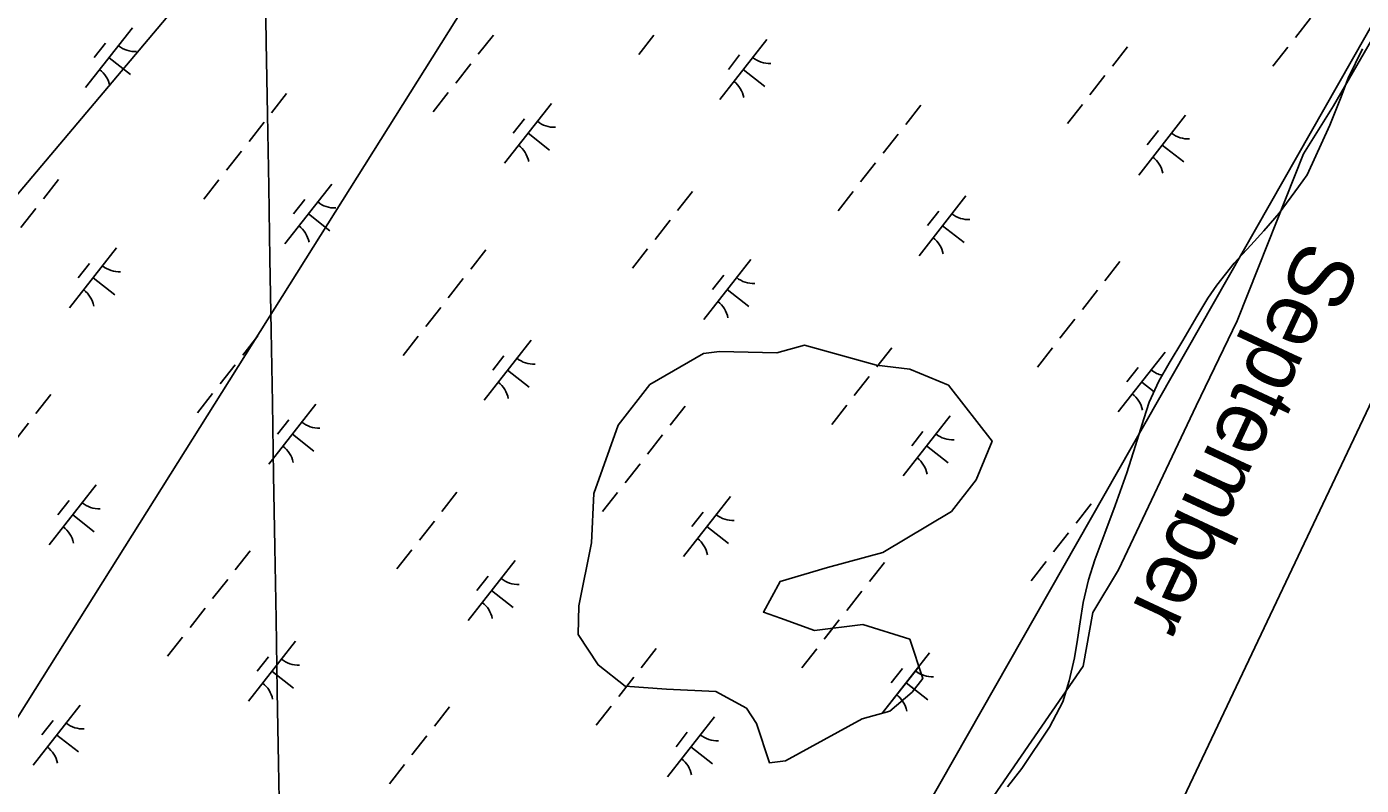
# Model space of a CAD drawing. Extents: x 3896831 to 3918110, y 171006 to 193349.
# Drawn here: x 3904219 to 3905096, y 177993 to 178491 of the extents above; entities that cross this region are included whole.
import ezdxf

# ---------------------------------------------------------------- set-up
doc = ezdxf.new("R2010")
doc.units = 0
for name, color, linetype in [('V-GRID-MAJR', 7, 'Continuous'), ('V-RIVR-EDGE', 7, 'Continuous'), ('V-RIVR-IDEN', 7, 'Continuous'), ('V-RRAP-FSHR', 7, 'Continuous'), ('V-TOPO-MINR', 7, 'Continuous'), ('V-TOPO-SHOR', 7, 'Continuous'), ('V-UTIL-LINE', 7, 'Continuous'), ('V-WETL-SWMP', 7, 'Continuous')]:
    doc.layers.add(name, color=color, linetype=linetype)

msp = doc.modelspace()

# ---------------------------------------------------------------- linework, layer by layer
at = {"layer": 'V-GRID-MAJR'}
msp.add_spline([(3904462.47, 173418.2), (3904435.14, 175024.17), (3904332, 181084.34), (3904281.21, 184068.54)], degree=3, dxfattribs=at)
at = {"layer": 'V-RIVR-EDGE'}
msp.add_lwpolyline([(3905758.5, 179231.3), (3905700.89, 179183.91), (3905629.34, 179122.59), (3905601.46, 179105.86), (3905585.66, 179080.77), (3905565.22, 179066.83), (3905542.92, 179038.03), (3905505.75, 178985.99), (3905489.03, 178959.97), (3905365.44, 178814.09), (3905308.76, 178762.05), (3905245.57, 178678.42), (3905198.18, 178625.46), (3905145.22, 178555.77), (3905077.39, 178438.69), (3905057.87, 178407.1), (3905028.14, 178332.76), (3905014.2, 178297.45), (3904987.25, 178241.7), (3904936.15, 178133.91), (3904919.42, 178106.03), (3904912.92, 178070.72), (3904845.08, 177972.22)], dxfattribs=at)
at = {"layer": 'V-RRAP-FSHR'}
msp.add_lwpolyline([(3903099.01, 175512.15), (3904431.09, 177312.94), (3905197.83, 178658.46), (3906088.44, 179617.35), (3906806.67, 180565.1), (3907065.24, 181038.97), (3907795.13, 181990.69)], dxfattribs=at)
at = {"layer": 'V-TOPO-MINR'}
msp.add_lwpolyline([(3905327.15, 178676.1), (3905269.99, 178616.02), (3905267.26, 178613.03), (3905264.63, 178609.95), (3905262.15, 178606.76), (3905259.76, 178603.49), (3905257.56, 178600.1), (3905255.54, 178596.61), (3905253.76, 178592.99), (3905252.16, 178589.28), (3905220.68, 178508.81), (3905203, 178464.99), (3905184.71, 178421.44), (3905165.51, 178378.28), (3905145.69, 178335.39), (3904814.59, 177638.25)], dxfattribs=at)
at = {"layer": 'V-TOPO-SHOR'}
msp.add_lwpolyline([(3904717.44, 178008.66), (3904767.81, 178036.25), (3904786.01, 178041.14), (3904800.61, 178053.65), (3904807.59, 178062.55), (3904799.09, 178088.38), (3904768.37, 178098.08), (3904736.61, 178094.23), (3904714.15, 178102.25), (3904702.92, 178106.26), (3904713.91, 178126.39), (3904745.03, 178135.54), (3904781.44, 178145.32), (3904826.51, 178172.27), (3904842.8, 178193.05), (3904853.14, 178218.47), (3904824.51, 178255.28), (3904799.08, 178265.63), (3904777.27, 178268.36), (3904730.03, 178281.43), (3904711.82, 178276.54), (3904674.13, 178277.34), (3904663.54, 178276.05), (3904628.41, 178255.68), (3904607.48, 178228.97), (3904591.44, 178184.06), (3904589.99, 178151.66), (3904581.57, 178110.35), (3904581.17, 178091.5), (3904594.33, 178071.61), (3904612.13, 178057.66), (3904639.24, 178055.57), (3904671.64, 178054.13), (3904691.77, 178043.14), (3904698.35, 178033.2), (3904706.85, 178007.37)], close=True, dxfattribs=at)
at = {"layer": 'V-UTIL-LINE'}
for points in [[(3911670.46, 187980.28), (3909726.08, 186106.61), (3909690.73, 186047.69), (3909490.4, 185423.13), (3908571.24, 184256.5), (3908123.44, 183643.73), (3907157.15, 182394.62), (3906544.37, 181593.3), (3906120.15, 181051.23), (3905460.24, 180002.44), (3904670.7, 178765.11), (3903951.87, 177622.05), (3903445.16, 176832.52), (3902962.01, 176054.77), (3902855.95, 175866.22)], [(3902278.53, 176090.12), (3904647.13, 178894.74), (3905719.49, 180143.85), (3906520.81, 181098.36), (3907322.13, 182041.09), (3907534.24, 182300.34), (3908040.96, 182924.9), (3909513.97, 184881.06), (3910138.53, 185694.16), (3909821.79, 185935.47), (3909829.34, 185945.1), (3909882.67, 185906.96)]]:
    msp.add_lwpolyline(points, dxfattribs=at)
at = {"layer": 'V-WETL-SWMP'}
for p, q in [((3905062.41, 178496.1), (3905052.54, 178483.51)), ((3904288.45, 178489.88), (3904257.61, 178450.53)), ((3904270.66, 178479.68), (3904263.26, 178470.24)), ((3904525.5, 178485.04), (3904515.63, 178472.45)), ((3904630.96, 178484.91), (3904621.09, 178472.32)), ((3904705.09, 178482.18), (3904674.25, 178442.83)), ((3904942.14, 178477.34), (3904932.27, 178464.75)), ((3905047.6, 178477.21), (3905037.73, 178464.62)), ((3904273.03, 178470.2), (3904287.2, 178459.1)), ((3904687.3, 178471.98), (3904679.9, 178462.54)), ((3905087.11, 178456.72), (3905096.47, 178476.03)), ((3904510.69, 178466.16), (3904500.82, 178453.56)), ((3904689.67, 178462.5), (3904703.84, 178451.4)), ((3904927.34, 178458.46), (3904917.47, 178445.86)), ((3905082.07, 178443.34), (3905087.11, 178456.72)), ((3904389.65, 178446.67), (3904379.78, 178434.08)), ((3904495.89, 178447.27), (3904486.02, 178434.67)), ((3905075.01, 178425.85), (3905082.07, 178443.34)), ((3904563.7, 178440.23), (3904532.86, 178400.88)), ((3904806.29, 178438.97), (3904796.42, 178426.38)), ((3904912.53, 178439.57), (3904902.66, 178426.97)), ((3904374.85, 178427.78), (3904364.98, 178415.19)), ((3904545.91, 178430.04), (3904538.51, 178420.59)), ((3904980.35, 178432.53), (3904949.5, 178393.18)), ((3905060.1, 178393.41), (3905075.01, 178425.85)), ((3904548.28, 178420.55), (3904562.45, 178409.45)), ((3904791.49, 178420.08), (3904781.62, 178407.49)), ((3904962.55, 178422.34), (3904955.15, 178412.89)), ((3904360.04, 178408.9), (3904350.17, 178396.3)), ((3904964.93, 178412.85), (3904979.09, 178401.75)), ((3904776.68, 178401.2), (3904766.81, 178388.6)), ((3904239.77, 178390.14), (3904229.9, 178377.54)), ((3904345.24, 178390.01), (3904335.37, 178377.41)), ((3905054.51, 178385.42), (3905060.1, 178393.41)), ((3904419.37, 178387.27), (3904388.53, 178347.92)), ((3904656.42, 178382.44), (3904646.55, 178369.84)), ((3904761.88, 178382.31), (3904752.01, 178369.71)), ((3905041.8, 178368.14), (3905054.51, 178385.42)), ((3904401.58, 178377.08), (3904394.17, 178367.63)), ((3904836.01, 178379.57), (3904805.17, 178340.22)), ((3904224.97, 178371.25), (3904215.1, 178358.65)), ((3904403.95, 178367.59), (3904418.12, 178356.49)), ((3904641.61, 178363.55), (3904631.74, 178350.95)), ((3904818.22, 178369.38), (3904810.82, 178359.93)), ((3905031.62, 178356.52), (3905041.8, 178368.14)), ((3904820.59, 178359.89), (3904834.76, 178348.79)), ((3905023.21, 178347.23), (3905031.62, 178356.52)), ((3905012.26, 178335.35), (3905023.21, 178347.23)), ((3904277.98, 178345.32), (3904247.14, 178305.97)), ((3904520.57, 178344.07), (3904510.7, 178331.47)), ((3904626.81, 178344.66), (3904616.94, 178332.06)), ((3904694.62, 178337.62), (3904663.78, 178298.27)), ((3904260.19, 178335.13), (3904252.78, 178325.68)), ((3904937.21, 178336.37), (3904927.34, 178323.77)), ((3905000.82, 178320.9), (3905012.26, 178335.35)), ((3904262.56, 178325.64), (3904276.73, 178314.54)), ((3904505.76, 178325.18), (3904495.89, 178312.58)), ((3904676.83, 178327.43), (3904669.43, 178317.98)), ((3904994.97, 178312.39), (3905000.82, 178320.9)), ((3904679.2, 178317.94), (3904693.37, 178306.84)), ((3904922.41, 178317.48), (3904912.54, 178304.88)), ((3904987.62, 178300.28), (3904994.97, 178312.39)), ((3904490.96, 178306.29), (3904481.09, 178293.69)), ((3904907.6, 178298.59), (3904897.73, 178285.99)), ((3904978.49, 178284.56), (3904987.62, 178300.28)), ((3904370.69, 178287.53), (3904360.82, 178274.93)), ((3904476.16, 178287.4), (3904466.29, 178274.8)), ((3904550.29, 178284.66), (3904519.45, 178245.31)), ((3904969.61, 178269.62), (3904978.49, 178284.56)), ((3904787.33, 178279.83), (3904777.47, 178267.23)), ((3904892.8, 178279.7), (3904882.93, 178267.1)), ((3904966.93, 178276.96), (3904936.09, 178237.61)), ((3904355.89, 178268.64), (3904346.02, 178256.05)), ((3904532.5, 178274.47), (3904525.09, 178265.02)), ((3904778.25, 178268.23), (3904777.47, 178267.23)), ((3904949.14, 178266.77), (3904941.74, 178257.32)), ((3904962.77, 178257.77), (3904969.61, 178269.62)), ((3904534.87, 178264.98), (3904549.03, 178253.88)), ((3904772.53, 178260.94), (3904762.66, 178248.35)), ((3904772.53, 178260.94), (3904762.66, 178248.35)), ((3904956.45, 178244.12), (3904962.77, 178257.77)), ((3904234.85, 178249.16), (3904224.98, 178236.56)), ((3904341.08, 178249.75), (3904331.21, 178237.16)), ((3904951.51, 178257.28), (3904959.6, 178250.94)), ((3904408.9, 178242.71), (3904378.06, 178203.36)), ((3904651.49, 178241.46), (3904641.62, 178228.86)), ((3904651.49, 178241.46), (3904641.62, 178228.86)), ((3904757.73, 178242.05), (3904747.86, 178229.46)), ((3904757.73, 178242.05), (3904747.86, 178229.46)), ((3904952.93, 178233.07), (3904956.45, 178244.12)), ((3904391.11, 178232.52), (3904383.7, 178223.07)), ((3904825.54, 178235.01), (3904794.7, 178195.66)), ((3904825.54, 178235.01), (3904794.7, 178195.66)), ((3904947.41, 178215.58), (3904952.93, 178233.07)), ((3904220.04, 178230.27), (3904210.17, 178217.67)), ((3904393.48, 178223.04), (3904407.64, 178211.93)), ((3904807.75, 178224.82), (3904800.35, 178215.37)), ((3904807.75, 178224.82), (3904800.35, 178215.37)), ((3904636.68, 178222.57), (3904626.81, 178209.97)), ((3904636.68, 178222.57), (3904626.81, 178209.97)), ((3904810.12, 178215.34), (3904824.29, 178204.23)), ((3904810.12, 178215.34), (3904824.29, 178204.23)), ((3904941.63, 178197.58), (3904947.41, 178215.58)), ((3904621.88, 178203.68), (3904612.01, 178191.08)), ((3904621.88, 178203.68), (3904612.01, 178191.08)), ((3904934.08, 178176.23), (3904941.63, 178197.58)), ((3904264.56, 178189.75), (3904233.72, 178150.4)), ((3904246.77, 178179.56), (3904239.37, 178170.11)), ((3904501.61, 178184.92), (3904491.74, 178172.33)), ((3904607.07, 178184.79), (3904597.2, 178172.2)), ((3904607.07, 178184.79), (3904597.2, 178172.2)), ((3904681.21, 178182.05), (3904650.36, 178142.7)), ((3904681.21, 178182.05), (3904650.36, 178142.7)), ((3904249.14, 178170.08), (3904263.31, 178158.97)), ((3904663.41, 178171.86), (3904656.01, 178162.41)), ((3904663.41, 178171.86), (3904656.01, 178162.41)), ((3904918.25, 178177.22), (3904908.38, 178164.63)), ((3904927.28, 178157.96), (3904934.08, 178176.23)), ((3904486.81, 178166.03), (3904476.94, 178153.44)), ((3904665.79, 178162.38), (3904679.95, 178151.27)), ((3904665.79, 178162.38), (3904679.95, 178151.27)), ((3904903.45, 178158.33), (3904893.58, 178145.74)), ((3904920.73, 178140.47), (3904927.28, 178157.96)), ((3904365.76, 178146.55), (3904355.89, 178133.96)), ((3904472, 178147.14), (3904462.13, 178134.55)), ((3904539.82, 178140.1), (3904508.97, 178100.75)), ((3904782.41, 178138.85), (3904772.54, 178126.26)), ((3904888.64, 178139.44), (3904878.77, 178126.85)), ((3904916.46, 178127.35), (3904920.73, 178140.47)), ((3904350.96, 178127.66), (3904341.09, 178115.07)), ((3904522.02, 178129.91), (3904514.62, 178120.46)), ((3904912.97, 178112.45), (3904916.46, 178127.35)), ((3904524.4, 178120.43), (3904538.56, 178109.32)), ((3904767.6, 178119.96), (3904757.73, 178107.37)), ((3904336.15, 178108.77), (3904326.28, 178096.18)), ((3904911.01, 178099.86), (3904912.97, 178112.45)), ((3904752.8, 178101.07), (3904742.93, 178088.48)), ((3904909.29, 178088.3), (3904911.01, 178099.86)), ((3904748.58, 178095.68), (3904742.93, 178088.48)), ((3904321.35, 178089.88), (3904311.48, 178077.29)), ((3904395.48, 178087.14), (3904364.64, 178047.79)), ((3904632.53, 178082.31), (3904622.66, 178069.72)), ((3904632.53, 178082.31), (3904622.66, 178069.72)), ((3904907.32, 178076.23), (3904909.29, 178088.3)), ((3904377.69, 178076.95), (3904370.29, 178067.5)), ((3904737.99, 178082.18), (3904728.12, 178069.59)), ((3904737.99, 178082.18), (3904728.12, 178069.59)), ((3904812.13, 178079.44), (3904781.28, 178040.09)), ((3904903.84, 178061.06), (3904907.32, 178076.23)), ((3904380.06, 178067.47), (3904394.23, 178056.36)), ((3904805.01, 178070.37), (3904781.28, 178040.09)), ((3904794.33, 178069.25), (3904786.93, 178059.8)), ((3904794.33, 178069.25), (3904786.93, 178059.8)), ((3904617.72, 178063.42), (3904607.85, 178050.83)), ((3904617.72, 178063.42), (3904613.15, 178057.58)), ((3904796.7, 178059.77), (3904810.87, 178048.66)), ((3904796.7, 178059.77), (3904802.09, 178055.54)), ((3904899.57, 178047.43), (3904903.84, 178061.06)), ((3904890.96, 178030.7), (3904899.57, 178047.43)), ((3904254.09, 178045.2), (3904223.25, 178005.84)), ((3904496.68, 178043.94), (3904486.81, 178031.35)), ((3904602.92, 178044.53), (3904593.05, 178031.94)), ((3904236.3, 178035), (3904228.9, 178025.56)), ((3904670.74, 178037.5), (3904639.89, 177998.14)), ((3904872.68, 178003.63), (3904890.96, 178030.7)), ((3904238.67, 178025.52), (3904252.84, 178014.42)), ((3904481.88, 178025.05), (3904472.01, 178012.46)), ((3904652.94, 178027.3), (3904645.54, 178017.86)), ((3904655.31, 178017.82), (3904669.48, 178006.72)), ((3904467.07, 178006.16), (3904457.2, 177993.57)), ((3904863.27, 177991.5), (3904872.68, 178003.63))]:
    msp.add_line(p, q, dxfattribs=at)
msp.add_lwpolyline([(3904717.44, 178008.66), (3904767.81, 178036.25), (3904786.01, 178041.14), (3904800.61, 178053.65), (3904807.59, 178062.55), (3904799.09, 178088.38), (3904768.37, 178098.08), (3904736.61, 178094.23), (3904714.15, 178102.25), (3904702.92, 178106.26), (3904713.91, 178126.39), (3904745.03, 178135.54), (3904781.44, 178145.32), (3904826.51, 178172.27), (3904842.8, 178193.05), (3904853.14, 178218.47), (3904824.51, 178255.28), (3904799.08, 178265.63), (3904777.27, 178268.36), (3904730.03, 178281.43), (3904711.82, 178276.54), (3904674.13, 178277.34), (3904663.54, 178276.05), (3904628.41, 178255.68), (3904607.48, 178228.97), (3904591.44, 178184.06), (3904589.99, 178151.66), (3904581.57, 178110.35), (3904581.17, 178091.5), (3904594.33, 178071.61), (3904612.13, 178057.66), (3904639.24, 178055.57), (3904671.64, 178054.13), (3904691.77, 178043.14), (3904698.35, 178033.2), (3904706.85, 178007.37)], close=True, dxfattribs=at)
for centre, start, end in [((3904290.26, 178491.8), 231.14028, 272.68394), ((3904706.9, 178484.1), 231.14028, 272.68394), ((3904256.18, 178448.32), 11.14028, 52.68394), ((3904672.82, 178440.62), 11.14028, 52.68394), ((3904565.51, 178442.15), 231.14028, 272.68394), ((3904982.15, 178434.45), 231.14028, 272.68394), ((3904531.43, 178398.67), 11.14028, 52.68394), ((3904948.07, 178390.97), 11.14028, 52.68394), ((3904421.17, 178389.19), 231.14028, 272.68394), ((3904837.82, 178381.49), 231.14028, 272.68394), ((3904387.1, 178345.71), 11.14028, 52.68394), ((3904803.74, 178338.01), 11.14028, 52.68394), ((3904279.78, 178347.24), 231.14028, 272.68394), ((3904696.43, 178339.54), 231.14028, 272.68394), ((3904245.71, 178303.76), 11.14028, 52.68394), ((3904662.35, 178296.06), 11.14028, 52.68394), ((3904552.09, 178286.58), 231.14028, 272.68394), ((3904968.74, 178278.88), 231.14028, 257.80045), ((3904518.02, 178243.1), 11.14028, 52.68394), ((3904934.66, 178235.4), 11.14028, 52.68394), ((3904410.7, 178244.63), 231.14028, 272.68394), ((3904827.35, 178236.93), 231.14028, 272.68394), ((3904827.35, 178236.93), 231.14028, 272.68394), ((3904376.62, 178201.15), 11.14028, 52.68394), ((3904793.27, 178193.45), 11.14028, 52.68394), ((3904793.27, 178193.45), 11.14028, 52.68394), ((3904266.37, 178191.67), 231.14028, 272.68394), ((3904683.01, 178183.97), 231.14028, 272.68394), ((3904683.01, 178183.97), 231.14028, 272.68394), ((3904232.29, 178148.19), 11.14028, 52.68394), ((3904648.93, 178140.49), 11.14028, 52.68394), ((3904648.93, 178140.49), 11.14028, 52.68394), ((3904541.62, 178142.02), 231.14028, 272.68394), ((3904507.54, 178098.54), 11.14028, 52.68394), ((3904397.29, 178089.06), 231.14028, 272.68394), ((3904813.93, 178081.36), 231.14028, 272.68394), ((3904813.93, 178081.36), 231.14028, 245.72783), ((3904363.21, 178045.58), 11.14028, 52.68394), ((3904779.85, 178037.88), 11.14028, 52.68394), ((3904779.85, 178037.88), 35.60164, 52.68394), ((3904255.9, 178047.11), 231.14028, 272.68394), ((3904672.54, 178039.41), 231.14028, 272.68394), ((3904221.82, 178003.63), 11.14028, 52.68394), ((3904638.46, 177995.93), 11.14028, 52.68394)]:
    msp.add_arc(centre, 17.62, start, end, dxfattribs=at)

# ---------------------------------------------------------------- texts
at = {"layer": 'V-RIVR-IDEN'}
msp.add_text('September', height=42, rotation=244.99353, dxfattribs=at).set_placement((3905058.3, 178352.19))

doc.saveas('drawing.dxf')
